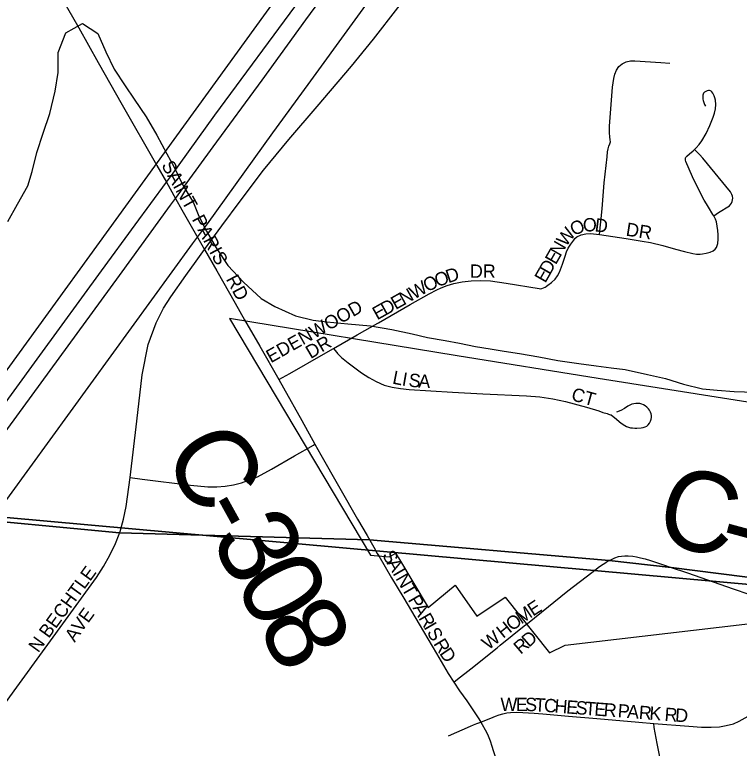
# Model space of a CAD drawing. Extents: x 1410790 to 1770854, y 566777 to 831614.
# Drawn here: x 1595965 to 1598681, y 713831 to 716580 of the extents above; entities that cross this region are included whole.
import ezdxf

# ---------------------------------------------------------------- set-up
doc = ezdxf.new("R2010")
doc.units = 0
for name, color, linetype in [('GM_X_City_Street', 7, 'Continuous'), ('GM_X_City_Street_Text', 7, 'Continuous'), ('GM_X_Corporation', 7, 'Continuous'), ('GM_X_County_Road', 7, 'Continuous'), ('GM_X_County_Road_Text', 7, 'Continuous'), ('GM_X_Minor_River', 7, 'Continuous'), ('GM_X_Rail_Line', 7, 'Continuous'), ('GM_X_Section', 7, 'Continuous'), ('GM_X_Township', 7, 'Continuous'), ('GM_X_Township_Subdivision', 7, 'Continuous'), ('GM_X_Township_Subdivision_Text', 7, 'Continuous'), ('GM_X_US_Route', 7, 'Continuous')]:
    doc.layers.add(name, color=color, linetype=linetype)

msp = doc.modelspace()

# ---------------------------------------------------------------- linework, layer by layer
at = {"layer": 'GM_X_City_Street'}
for points in [[(1596398.1, 714845.7), (1596422.9, 715057.4), (1596442.6, 715231.3), (1596464.8, 715344.6), (1596494.7, 715425.8), (1596522.1, 715480.1), (1596549.8, 715523), (1596605.8, 715602.9), (1596644.9, 715656.3), (1596676.6, 715700), (1596740.8, 715788.7), (1596809.4, 715882), (1596897.1, 715997.4), (1596992.5, 716113.3), (1597098.9, 716237), (1597227.4, 716387.2), (1597309.4, 716488.7), (1597401, 716605.9), (1597496.4, 716735.2), (1597862.3, 717240.5), (1598124.1, 717600.3), (1598364.1, 717930.1), (1598703.9, 718392.8)], [(1598156.6, 715756.2), (1598165.9, 715852.7), (1598174.4, 715950.6), (1598184.7, 716048.2), (1598186.5, 716066.8), (1598189, 716078.2), (1598191.8, 716087.3), (1598195.3, 716096.7), (1598197.1, 716104.2), (1598196.9, 716111.4), (1598195.3, 716123.2), (1598193.6, 716138.2), (1598193.4, 716151.5), (1598194.1, 716163.2), (1598205.6, 716308.8), (1598209.6, 716341.4), (1598213.5, 716357.4), (1598219.9, 716372.4), (1598229.5, 716385.7), (1598241.8, 716396.4), (1598256.3, 716403.5), (1598272.2, 716407), (1598288.6, 716407.8), (1598386.9, 716401.9), (1598419.5, 716399)], [(1598512.8, 716075.2), (1598519.3, 716081.6), (1598529.9, 716094.1), (1598539.5, 716107.4), (1598556.1, 716135.7), (1598570.1, 716165.4), (1598581.9, 716196), (1598587, 716211.6), (1598590.8, 716227.5), (1598592.1, 716243.8), (1598591.3, 716260.2), (1598589.3, 716268.3), (1598585.8, 716276.8), (1598583.8, 716281.7), (1598581.3, 716286.3), (1598577.5, 716291.4), (1598575.2, 716293.5), (1598572.4, 716295.5), (1598568.7, 716296.2), (1598565.2, 716296.3), (1598560.1, 716295.2), (1598554.6, 716293.2), (1598550.3, 716290.6), (1598546.6, 716286), (1598544, 716279.4), (1598543.8, 716274.8), (1598543.5, 716268.5), (1598544, 716264), (1598544.6, 716259.4), (1598546.9, 716251.1), (1598550.3, 716243.6), (1598554.3, 716237.8)], [(1598584.4, 715827.3), (1598581.5, 715832.2), (1598565.6, 715858.7), (1598557.1, 715872.1), (1598549.1, 715886), (1598526.1, 715929), (1598505.2, 715973.3), (1598480.2, 716030.1), (1598478.7, 716035.3), (1598478.3, 716038.7), (1598478.6, 716041.8), (1598479.3, 716044), (1598480.2, 716045.7), (1598481.1, 716047.3), (1598482.6, 716049.2), (1598484, 716050.7), (1598494.3, 716059.3), (1598507.6, 716070), (1598512.8, 716075.2)], [(1598584.4, 715827.3), (1598603, 715839.1), (1598643.3, 715864.5), (1598647.6, 715868.9), (1598651.4, 715874), (1598654.1, 715880.2), (1598655.3, 715887.1), (1598655.8, 715893.5), (1598655.5, 715900.3), (1598652.7, 715907.2), (1598646.9, 715916.1), (1598543.6, 716043), (1598531, 716057), (1598520.3, 716067.6), (1598512.8, 716075.2)], [(1596497.8, 716015.9), (1596533.2, 715952.7), (1596567.3, 715891.9), (1596591.3, 715849.2), (1596676.6, 715700), (1596721.8, 715620.9)], [(1598156.6, 715756.2), (1598255.8, 715741.3), (1598316.7, 715732.4), (1598348, 715726.7), (1598394.3, 715715.8), (1598441.2, 715701.7), (1598475.6, 715692.8), (1598506.3, 715686.1), (1598519.8, 715683.5), (1598526.9, 715683.3), (1598534.2, 715683.3), (1598542.2, 715684), (1598556.8, 715686.9), (1598571.4, 715691), (1598582.9, 715695.9), (1598590.3, 715702), (1598594.9, 715708.5), (1598598, 715715.2), (1598599.7, 715722.7), (1598601.1, 715739), (1598601, 715755.8), (1598600, 715772.3), (1598598, 715788.3), (1598594.9, 715804.1), (1598591.3, 715813.8), (1598587.7, 715821.6), (1598584.4, 715827.3)], [(1597956.2, 715561.8), (1597958.2, 715563.1), (1597963.4, 715566.5), (1597977, 715576.7), (1597990.5, 715590), (1597999.2, 715602.5), (1598006.3, 715616), (1598017.5, 715645.3), (1598027.6, 715675.7), (1598033.4, 715691.8), (1598039.6, 715705.9), (1598048.5, 715721), (1598059.9, 715736.1), (1598064.6, 715741.3), (1598071.9, 715748), (1598088.1, 715755.3), (1598104.7, 715759), (1598122.4, 715760), (1598156.6, 715756.2)], [(1596721.8, 715620.9), (1596791.3, 715499.2), (1596826.5, 715437.5)], [(1597325.3, 715424.3), (1597328.1, 715425.9), (1597447, 715493.9), (1597518.7, 715534.5), (1597546.8, 715549.6), (1597563.4, 715557.4), (1597585.7, 715565.5), (1597610.9, 715573), (1597642.2, 715579.3), (1597675, 715583.4), (1597708.8, 715585), (1597747.9, 715582.9), (1597806.6, 715574), (1597929.9, 715554.1), (1597935.4, 715553.7), (1597940.5, 715554.5), (1597947.1, 715556.8), (1597952.5, 715559.5), (1597956.2, 715561.8)], [(1596398.1, 714845.7), (1596442.2, 714839.4), (1596624.2, 714817), (1596689.1, 714811.3), (1596721.9, 714811), (1596753.4, 714813.6), (1596784.6, 714818.8), (1596815.3, 714826.6), (1596845.3, 714836.9), (1596874.7, 714849.3), (1596927.8, 714877.6), (1597012.8, 714927), (1597084.4, 714967.7), (1597089.9, 714970.8)], [(1596355.9, 714634.1), (1596357.7, 714638.9), (1596359.4, 714643.4), (1596372.9, 714689.8), (1596383, 714737.3), (1596398.1, 714845.7)], [(1595838, 713876), (1595973.1, 714061.1), (1596175.5, 714339.1), (1596271, 714471.9), (1596297.6, 714512.5), (1596321.5, 714554.6), (1596342.2, 714598.3), (1596355.9, 714634.1)], [(1597329.1, 714552.6), (1597376.9, 714470.7), (1597397.7, 714434.8), (1597423.7, 714393.7), (1597480.7, 714297), (1597545.1, 714187.3), (1597589.8, 714111.4), (1597610.1, 714079.1)], [(1597610.1, 714079.1), (1597623.8, 714090.3), (1597673.7, 714129.5), (1597772.4, 714208.5), (1597784.7, 714218.4), (1597874.7, 714289.8), (1597887.2, 714299.7)], [(1598359.7, 713924.1), (1598490.8, 713914.6), (1598538.5, 713911.1), (1598575, 713910.3), (1598606.2, 713912), (1598631.4, 713916.3), (1598658.7, 713923.5), (1598680, 713932.8), (1598702.6, 713945), (1598726.9, 713959.7), (1598750.1, 713977.6), (1598769, 713993.8), (1598787.7, 714017.3), (1598804.7, 714041.4), (1598820.6, 714071.7), (1598831.1, 714100.5)], [(1597610.1, 714079.1), (1597631.7, 714047.3), (1597658.9, 714009), (1597676.8, 713982.8), (1597703.7, 713942.2), (1597711.7, 713929.6)], [(1597711.7, 713929.6), (1597714.3, 713930.7), (1597749.2, 713944.7), (1597766.3, 713951.4), (1597780.9, 713957), (1597794.7, 713960.9), (1597808.7, 713963.9), (1597822.6, 713965.6), (1597846.5, 713966.6), (1597869.1, 713965.8), (1597911.9, 713962.9), (1597944.5, 713960.6), (1598040.5, 713952.4), (1598146.9, 713942.9), (1598304.1, 713929.3), (1598359.7, 713924.1)], [(1597711.7, 713929.6), (1597716.6, 713920.9), (1597727.6, 713901.2), (1597736.4, 713883.8), (1597739.1, 713878.3), (1597746.6, 713859.4), (1597753.5, 713839.7), (1597758.5, 713823.6), (1597763.7, 713805.1), (1597766.3, 713790.2), (1597770.6, 713767.6), (1597774.4, 713740.2), (1597776.2, 713718.2), (1597776.7, 713707.6), (1597776.7, 713700.1), (1597776.9, 713691), (1597773.9, 713625.7), (1597768.1, 713527.7), (1597754.4, 713315.1), (1597751.9, 713271.7)], [(1598416.9, 713637.8), (1598409.5, 713673), (1598390.4, 713762.5), (1598372.8, 713849.6), (1598361.6, 713909.3), (1598359.7, 713924.1)]]:
    msp.add_lwpolyline(points, dxfattribs=at)
at = {"layer": 'GM_X_Corporation'}
for points in [[(1590883, 707868.8), (1591217.4, 708344.5), (1592187.9, 709671.3), (1592493.1, 710095.2), (1592560.7, 710070.8), (1592827.9, 710419.8), (1593629.7, 710162.9), (1593636.5, 710300.2), (1593677.2, 710868.7), (1593158.1, 710901.7), (1594376.8, 712570.1), (1594762, 713108.7), (1594383.8, 713110), (1597978.9, 718067.1), (1598240.5, 718424.3), (1598635.9, 719013), (1598780.5, 719293.2), (1597802.9, 719369.1)], [(1598885.9, 715101.1), (1598151.7, 715217.7), (1597623.2, 715301.6), (1596770.2, 715442.2), (1597297.8, 714555.2), (1597368.7, 714548.7), (1597393.3, 714562.6), (1597403.5, 714545.5), (1597514.8, 714359), (1597615, 714443.1), (1597696.9, 714326), (1597803.4, 714398.3), (1597968.5, 714189.4), (1598028.3, 714217.9), (1598797.7, 714307.7)]]:
    msp.add_lwpolyline(points, dxfattribs=at)
at = {"layer": 'GM_X_County_Road'}
for points in [[(1595194.3, 718311.9), (1595195.2, 718310.3), (1595261, 718192.5), (1595333.9, 718063.9), (1595502.5, 717763.2), (1595601.8, 717589.1), (1595863.2, 717130.4), (1595967.5, 716947.6), (1596050.9, 716799.3), (1596124.6, 716671.2), (1596204.6, 716531.8), (1596277.2, 716401.9), (1596367.6, 716243.1), (1596496.7, 716017.9), (1596497.8, 716015.9)], [(1596826.5, 715437.5), (1596883.4, 715337.8), (1596954.9, 715212.8)], [(1596954.9, 715212.8), (1596972, 715182.2), (1597040.4, 715060.4), (1597089.9, 714970.8)], [(1597089.9, 714970.8), (1597111.8, 714931.3), (1597250.1, 714689.6), (1597285.4, 714628.4), (1597310.5, 714584.7), (1597323.6, 714562), (1597329.1, 714552.6)], [(1597887.2, 714299.7), (1597912.8, 714320), (1598037.8, 714421), (1598127.9, 714490.8), (1598157.1, 714512.2), (1598184.2, 714530.4), (1598185.4, 714531.1), (1598192.1, 714534.6), (1598195.4, 714536.4), (1598198.8, 714538.2), (1598214.4, 714545.5), (1598227.1, 714549.6), (1598238.7, 714551.8), (1598251.3, 714552.7), (1598263.9, 714552.4), (1598281.4, 714550.9), (1598294.8, 714548.3), (1598309.7, 714545.5), (1598327.2, 714540.8), (1598347.6, 714534.7), (1598392.6, 714520), (1598425.6, 714508.9), (1598485.7, 714488.8), (1598657.1, 714429.4), (1598716, 714409.1)]]:
    msp.add_lwpolyline(points, dxfattribs=at)
at = {"layer": 'GM_X_Minor_River'}
msp.add_lwpolyline([(1595939.4, 715805), (1595975.8, 715870.8), (1596014.3, 715938.6), (1596030.7, 715992.6), (1596047.2, 716064.5), (1596071.7, 716136.4), (1596096.2, 716210.3), (1596116.8, 716294.3), (1596127.4, 716364.3), (1596127.9, 716438.4), (1596156.4, 716512.3), (1596218.6, 716547.9), (1596276.3, 716509.4), (1596305.7, 716441), (1596337.2, 716376.7), (1596378.6, 716314.3), (1596412.2, 716264), (1596457.7, 716197.5), (1596497.1, 716129.1), (1596534.5, 716058.8), (1596562.1, 716008.5), (1596595.5, 715942.1), (1596635, 715875.7), (1596654.6, 715825.5), (1596684.1, 715769.2), (1596719.6, 715706.8), (1596763, 715640.4), (1596822.5, 715577.8), (1596887.9, 715517.2), (1596939.6, 715486.8), (1597017.3, 715452.2), (1597083, 715435.6), (1597134.9, 715429.2), (1597212.8, 715422.6), (1597298.6, 715413.9), (1597378.4, 715401.3), (1597454.2, 715384.7), (1597512, 715370.2), (1597577.8, 715359.7), (1597631.7, 715349.2), (1597691.5, 715336.8), (1597747.3, 715328.3), (1597799.2, 715319.9), (1597857.1, 715311.4), (1597928.9, 715298.8), (1598000.7, 715284.3), (1598078.5, 715273.6), (1598144.3, 715265.1), (1598200.2, 715256.7), (1598252.1, 715250.3), (1598335.8, 715231.6), (1598403.6, 715217), (1598471.4, 715196.5), (1598543.1, 715177.9), (1598597, 715173.5), (1598660.9, 715169), (1598738.8, 715166.3)], dxfattribs=at)
at = {"layer": 'GM_X_Rail_Line'}
msp.add_lwpolyline([(1590873.7, 707799.5), (1591324.4, 708420), (1591606.1, 708807.9), (1591635.3, 708847.9), (1592107.8, 709497.6), (1592856, 710527.3), (1593159.4, 710945.8), (1593268.5, 711095.3), (1593332.7, 711183.9), (1593395.4, 711270.5), (1594328.3, 712553.8), (1595030, 713518.1), (1596631.7, 715721.2), (1596687.4, 715797.2), (1596931.6, 716137.4), (1597065.2, 716319.2), (1598500.1, 718295), (1598594.9, 718425), (1599522, 719708.5)], dxfattribs=at)
at = {"layer": 'GM_X_Section'}
for points in [[(1595012.6, 720101.4), (1600348.4, 719616.3), (1599854.3, 714342.5), (1594520.4, 714823.7)], [(1599854.3, 714342.5), (1599376.7, 708982.6), (1594039.9, 709527.8), (1594520.4, 714823.7)]]:
    msp.add_lwpolyline(points, close=True, dxfattribs=at)
at = {"layer": 'GM_X_Township'}
for points in [[(1599883.9, 714324.7), (1598425.6, 714508.9), (1598192.1, 714534.6), (1597294.1, 714613.2), (1596357.7, 714638.9), (1595698.3, 714700.7), (1595625.4, 714707.4), (1592812.5, 714966.4)], [(1592812.5, 714966.4), (1595625.4, 714707.4), (1595698.3, 714700.7), (1596357.7, 714638.9), (1597294.1, 714613.2), (1598192.1, 714534.6), (1598425.6, 714508.9), (1599883.9, 714324.7)]]:
    msp.add_lwpolyline(points, dxfattribs=at)
at = {"layer": 'GM_X_Township_Subdivision'}
for points in [[(1597159.9, 715329.3), (1597248.4, 715380.3), (1597325.3, 715424.3)], [(1596954.9, 715212.8), (1596995.5, 715236.1), (1597121.6, 715307.8), (1597159.9, 715329.3)], [(1597159.9, 715329.3), (1597164.6, 715323.3), (1597171.5, 715314.4), (1597174.9, 715310.6), (1597178.3, 715306.8), (1597189.2, 715296.2), (1597213.9, 715276.1), (1597239.4, 715257), (1597264.3, 715238.4), (1597291.7, 715220.9), (1597319.9, 715205.3), (1597349.2, 715192.4), (1597379.8, 715184.2), (1597410.8, 715179.5), (1597443, 715176), (1597605.9, 715165.7), (1597719.8, 715159.3), (1597882.5, 715151.6), (1597932.4, 715147.9), (1597981, 715141.3), (1598028.7, 715130.6), (1598107.5, 715109.6), (1598154.3, 715095.5), (1598169.5, 715090.2), (1598184.7, 715085.8), (1598190.5, 715083.9), (1598197.8, 715081.3), (1598199.7, 715080.5), (1598201.3, 715079.5), (1598213.3, 715070.8), (1598238.1, 715049.6), (1598251, 715040.8), (1598257.1, 715037.8), (1598264.9, 715034.7), (1598272.3, 715032.8), (1598279.8, 715032), (1598288.3, 715031.5), (1598296.7, 715031.2), (1598312.3, 715031.8), (1598319.6, 715033.3), (1598327.9, 715035.9), (1598333.7, 715039.1), (1598338.7, 715043.2), (1598343.6, 715049.5), (1598347.3, 715056.8), (1598350.3, 715064.6), (1598351.2, 715070.6), (1598350.9, 715078), (1598349.8, 715084.9), (1598347, 715091.6), (1598343.6, 715098.1), (1598339.5, 715103.1), (1598333.7, 715109.7), (1598327.7, 715114.3), (1598321.4, 715118.3), (1598314.6, 715121.3), (1598307.5, 715123.1), (1598300, 715123.5), (1598292.8, 715123.6), (1598285.3, 715122.6), (1598277.9, 715120.8), (1598270, 715117.2), (1598262.8, 715113.6), (1598249.8, 715105.2), (1598235.9, 715097.1), (1598220.5, 715090.5)], [(1597590.9, 713878.6), (1597673.1, 713914.9), (1597684.8, 713919.8), (1597697.1, 713924.5), (1597711.7, 713929.6)]]:
    msp.add_lwpolyline(points, dxfattribs=at)
at = {"layer": 'GM_X_US_Route'}
for points in [[(1596548.6, 715866.3), (1596567.3, 715891.9), (1596708.4, 716085.6), (1596892.4, 716334.9), (1597055.8, 716560.9), (1597252, 716828), (1597472.4, 717131.6), (1597607.8, 717318.3), (1597789.9, 717568.6), (1598051.4, 717924.4), (1598292.3, 718251.3), (1598457.6, 718480.1), (1598540.8, 718602.5), (1598608.9, 718703.4), (1598675.2, 718811.7), (1598739.7, 718921.9), (1598809.7, 719044.2), (1598912.5, 719246.9), (1598985.3, 719398.2)], [(1593667.4, 712073.6), (1593846.5, 712297.6), (1593923.5, 712395.4), (1594053.4, 712563.1), (1594290.1, 712875.8), (1594462.7, 713111), (1594878.3, 713682.5), (1594987, 713830.9), (1595206.1, 714132.3), (1595333.8, 714307), (1595427.9, 714436.9), (1595537.2, 714587.4), (1595625.4, 714707.4), (1595663.4, 714759.2), (1595827, 714985), (1595953, 715156.9), (1596058.7, 715303.1), (1596290.6, 715621), (1596416.4, 715793.2), (1596533.2, 715952.7), (1596552, 715978.4), (1596715.2, 716204.4), (1597036.2, 716640.1)], [(1595615.5, 714586.7), (1595698.3, 714700.7), (1595870.7, 714937.8), (1596357.3, 715603.7), (1596548.6, 715866.3)]]:
    msp.add_lwpolyline(points, dxfattribs=at)

# ---------------------------------------------------------------- texts
at = {"layer": 'GM_X_City_Street_Text'}
for s, rotation, p in [('SAINT', 299.0556, (1596513.2, 716016.5)), ('PARIS', 298.1408, (1596627.6, 715814)), ('O', 26.0469, (1598060.7, 715750)), ('O', 0.9399, (1598094.6, 715768)), ('D', 352.791, (1598136.8, 715768.8)), ('DR', 351.0327, (1598253.2, 715752.8)), ('W', 52.8578, (1598030.9, 715708.3)), ('N', 60.2172, (1598010, 715671.5)), ('E', 60.2484, (1597992.5, 715640.9)), ('D', 60.2172, (1597970.6, 715602.7)), ('D', 18.4349, (1597589.8, 715573.8)), ('DR', 0, (1597670.9, 715594.5)), ('E', 60.2314, (1597953.2, 715572.2)), ('RD', 297.8967, (1596755.2, 715589.5)), ('O', 19.8038, (1597548.7, 715559)), ('W', 29.1901, (1597461.4, 715512.2)), ('O', 26.7996, (1597510.9, 715539.8)), ('N', 29.2053, (1597423, 715490.7)), ('E', 29.2079, (1597392.3, 715473.6)), ('E', 29.1926, (1597323.1, 715434.9)), ('D', 29.1756, (1597353.9, 715452.1)), ('S', 300.0499, (1597340.3, 714555.8)), ('A', 300.0609, (1597357.9, 714525.4)), ('N BECHTLE', 54.0265, (1596052.9, 714187)), ('I', 300.0752, (1597379.9, 714487.3)), ('N', 300.0566, (1597391, 714468.2)), ('T', 300.0532, (1597413, 714430.1)), ('P', 300.0499, (1597437.2, 714388.2)), ('A', 300.0609, (1597454.9, 714357.8)), ('M', 34.0639, (1597863.5, 714295.1)), ('E', 32.9174, (1597907.1, 714324.5)), ('E', 53.6874, (1596239.7, 714298)), ('R', 300.0642, (1597476.9, 714319.7)), ('V', 54.879, (1596214.5, 714262.3)), ('O', 37.8405, (1597829.5, 714268.6)), ('I', 300.0268, (1597496.7, 714285.4)), ('S', 300.0532, (1597507.8, 714266.4)), ('H', 38.3703, (1597795.1, 714241.4)), ('A', 55.4431, (1596189.7, 714226.1)), ('W', 38.3763, (1597739.9, 714197.7)), ('D', 41.4113, (1597891.6, 714207.5)), ('R', 301.027, (1597532.5, 714223.7)), ('R', 40.6171, (1597861, 714181.3)), ('D', 304.3768, (1597554.6, 714187)), ('W', 359.9496, (1597785.3, 713970.9)), ('E', 359.9707, (1597842.5, 713970.9)), ('S', 359.235, (1597877.6, 713970.9)), ('T', 356.6384, (1597912.2, 713970.4)), ('C', 355.795, (1597947.1, 713968.4)), ('H', 355.7337, (1597986.6, 713965.5)), ('E', 355.7205, (1598030.5, 713962.2)), ('S', 355.7205, (1598065.6, 713959.6)), ('T', 355.7205, (1598100.7, 713957)), ('E', 355.7205, (1598135.8, 713954.3)), ('R', 355.724, (1598170.8, 713951.7)), ('P', 355.7348, (1598223.5, 713947.8)), ('A', 355.7365, (1598258.6, 713945.2)), ('R', 355.7346, (1598302.5, 713941.9)), ('K', 355.7337, (1598342, 713938.9)), ('R', 355.724, (1598399, 713934.7)), ('D', 355.7365, (1598438.6, 713931.7))]:
    msp.add_text(s, height=50, rotation=rotation, dxfattribs=at).set_placement(p)
at = {"layer": 'GM_X_County_Road_Text'}
for s, rotation, p in [('C', 299.0531, (1596515.7, 714940.4)), ('C', 345.1796, (1598354.2, 714611.8)), ('-', 299.0129, (1596635.3, 714725)), ('3', 298.8767, (1596695, 714617.4)), ('-', 344.8786, (1598590.3, 714549.4)), ('0', 298.539, (1596784, 714456)), ('8', 297.5356, (1596871.6, 714294.9))]:
    msp.add_text(s, height=300, rotation=rotation, dxfattribs=at).set_placement(p)
at = {"layer": 'GM_X_Township_Subdivision_Text'}
for s, rotation, p in [('EDENWOOD', 29.3966, (1596924.8, 715273.8)), ('DR', 30.4752, (1597073.8, 715289.5)), ('L', 348.9205, (1597378, 715198.3)), ('I', 350.0718, (1597413.6, 715191.4)), ('S', 354.5167, (1597439.5, 715187)), ('A', 356.739, (1597476.7, 715183.5)), ('CT', 344.4778, (1598047.6, 715136.5))]:
    msp.add_text(s, height=50, rotation=rotation, dxfattribs=at).set_placement(p)

doc.saveas('drawing.dxf')
